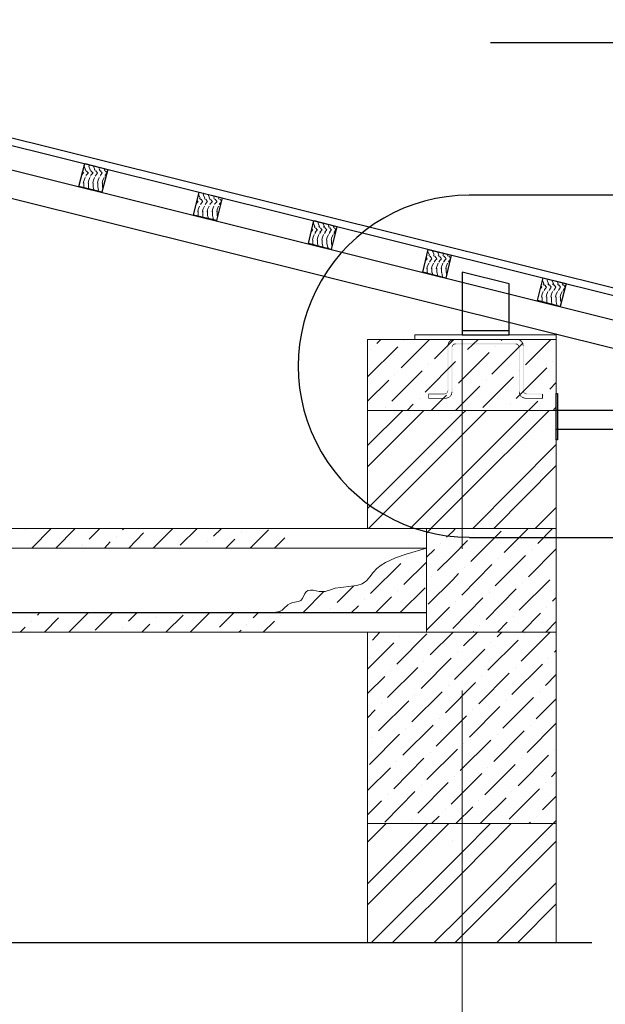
# Model space of a CAD drawing. Header units: millimetres. Extents: x 363306 to 7757304, y 1022887 to 1207196.
# Tile 722 of 1056: x 2429968 to 2432448, y 1078887 to 1083057. Entities that reach past the tile are written whole.
import ezdxf

# ---------------------------------------------------------------- set-up
doc = ezdxf.new("R2010")
doc.units = ezdxf.units.MM
for name, color, linetype in [('0 @ 100', 7, 'Continuous'), ('PDF12_0', 7, 'Continuous'), ('PDF12_108', 5, 'Continuous'), ('PDF12_kcd_tx', 7, 'Continuous')]:
    doc.layers.add(name, color=color, linetype=linetype)
doc.layers.add('PDF12_.', color=7, linetype='Continuous', true_color=0xcc6827)
doc.layers.add('PDF12_A3 pdf uchun', color=7, linetype='Continuous', true_color=0x636466)
doc.styles.add('ViTEXT', font='isocpeur.TTF')
doc.styles.add('ГОСТ 2.304', font='isocpeui.ttf')

msp = doc.modelspace()

# ---------------------------------------------------------------- linework, layer by layer
at = {"layer": 'PDF12_.', "lineweight": 9}
for points in [[(2430262.253, 1082438.16), (2430260.714, 1082442.778)], [(2430237.622, 1082407.372), (2430231.465, 1082399.675)], [(2430231.465, 1082399.675), (2430231.465, 1082399.675)], [(2430239.162, 1082407.372), (2430234.544, 1082411.99)], [(2430246.859, 1082421.226), (2430240.701, 1082436.621)], [(2430242.241, 1082438.16), (2430242.241, 1082438.16)], [(2430248.398, 1082416.608), (2430245.319, 1082422.766)], [(2430251.477, 1082399.675), (2430248.398, 1082393.517)], [(2430259.174, 1082407.372), (2430249.938, 1082416.608)], [(2430257.635, 1082407.372), (2430249.938, 1082398.135)], [(2430266.871, 1082421.226), (2430260.714, 1082436.621)], [(2430268.411, 1082416.608), (2430265.332, 1082422.766)], [(2430271.49, 1082399.675), (2430268.411, 1082393.517)], [(2430279.187, 1082407.372), (2430269.95, 1082416.608)], [(2430277.647, 1082407.372), (2430269.95, 1082398.135)], [(2430286.884, 1082421.226), (2430280.726, 1082436.621)], [(2430282.266, 1082438.16), (2430282.266, 1082438.16)], [(2430288.423, 1082416.608), (2430285.344, 1082422.766)], [(2430291.502, 1082399.675), (2430288.423, 1082393.517)], [(2430289.963, 1082398.135), (2430297.66, 1082407.372), (2430289.963, 1082416.608)], [(2430306.896, 1082421.226), (2430302.278, 1082432.002)], [(2430308.436, 1082416.608), (2430305.357, 1082422.766)], [(2430311.515, 1082399.675), (2430308.436, 1082393.517)], [(2430309.975, 1082398.135), (2430317.672, 1082407.372), (2430309.975, 1082416.608)], [(2430326.909, 1082421.226), (2430325.369, 1082427.384)], [(2430328.448, 1082416.608), (2430325.369, 1082422.766)], [(2430331.527, 1082399.675), (2430328.448, 1082393.517)], [(2430337.685, 1082408.911), (2430329.988, 1082416.608)], [(2430336.145, 1082405.832), (2430329.988, 1082398.135)], [(2430245.319, 1082388.899), (2430239.162, 1082373.504), (2430237.622, 1082364.268)], [(2430239.162, 1082348.874), (2430239.162, 1082365.807)], [(2430265.332, 1082388.899), (2430259.174, 1082373.504), (2430257.635, 1082364.268)], [(2430259.174, 1082348.874), (2430259.174, 1082365.807)], [(2430285.344, 1082388.899), (2430279.187, 1082373.504), (2430277.647, 1082364.268)], [(2430279.187, 1082348.874), (2430279.187, 1082365.807)], [(2430305.357, 1082388.899), (2430299.199, 1082373.504), (2430297.66, 1082364.268)], [(2430299.199, 1082348.874), (2430299.199, 1082365.807)], [(2430325.369, 1082388.899), (2430319.212, 1082373.504), (2430317.672, 1082364.268)], [(2430319.212, 1082348.874), (2430319.212, 1082365.807)], [(2430240.701, 1082345.795), (2430239.162, 1082347.334)], [(2430260.714, 1082339.637), (2430259.174, 1082347.334)], [(2430282.266, 1082338.098), (2430279.187, 1082347.334)], [(2430282.266, 1082335.019), (2430280.726, 1082336.558)], [(2430302.278, 1082338.098), (2430299.199, 1082347.334)], [(2430303.817, 1082328.861), (2430300.739, 1082336.558)], [(2430320.751, 1082342.716), (2430319.212, 1082347.334)], [(2430731.776, 1082301.152), (2430725.618, 1082316.546)], [(2430727.158, 1082316.546), (2430727.158, 1082318.085)], [(2430747.17, 1082316.546), (2430745.631, 1082322.704)], [(2430751.788, 1082301.152), (2430745.631, 1082316.546)], [(2430771.801, 1082301.152), (2430765.643, 1082316.546)], [(2430767.182, 1082316.546), (2430767.182, 1082316.546)], [(2430722.539, 1082285.758), (2430716.382, 1082279.6)], [(2430717.921, 1082279.6), (2430716.382, 1082278.06)], [(2430724.079, 1082285.758), (2430719.46, 1082290.376)], [(2430733.315, 1082294.994), (2430730.236, 1082301.152)], [(2430737.934, 1082279.6), (2430733.315, 1082273.442)], [(2430742.552, 1082285.758), (2430734.855, 1082276.521)], [(2430744.091, 1082285.758), (2430736.394, 1082296.533)], [(2430753.328, 1082294.994), (2430750.249, 1082301.152)], [(2430757.946, 1082279.6), (2430753.328, 1082273.442)], [(2430762.564, 1082285.758), (2430754.867, 1082276.521)], [(2430764.104, 1082285.758), (2430756.407, 1082296.533)], [(2430773.34, 1082294.994), (2430770.261, 1082301.152)], [(2430777.958, 1082279.6), (2430773.34, 1082273.442)], [(2430782.577, 1082285.758), (2430774.88, 1082276.521)], [(2430784.116, 1082285.758), (2430776.419, 1082296.533)], [(2430791.813, 1082301.152), (2430788.734, 1082311.928)], [(2430793.353, 1082294.994), (2430790.274, 1082301.152)], [(2430796.431, 1082279.6), (2430793.353, 1082273.442)], [(2430802.589, 1082285.758), (2430794.892, 1082276.521)], [(2430804.129, 1082285.758), (2430796.431, 1082296.533)], [(2430811.826, 1082301.152), (2430810.286, 1082305.77)], [(2430813.365, 1082294.994), (2430810.286, 1082301.152)], [(2430816.444, 1082279.6), (2430813.365, 1082273.442)], [(2430821.062, 1082284.218), (2430814.904, 1082276.521)], [(2430822.602, 1082287.297), (2430816.444, 1082296.533)], [(2430730.236, 1082267.284), (2430724.079, 1082253.43), (2430722.539, 1082242.654)], [(2430725.618, 1082224.181), (2430724.079, 1082227.26), (2430724.079, 1082245.733)], [(2430750.249, 1082267.284), (2430744.091, 1082253.43), (2430742.552, 1082242.654)], [(2430745.631, 1082219.563), (2430744.091, 1082227.26), (2430744.091, 1082245.733)], [(2430770.261, 1082267.284), (2430764.104, 1082253.43), (2430762.564, 1082242.654)], [(2430767.182, 1082216.484), (2430764.104, 1082227.26), (2430764.104, 1082245.733)], [(2430790.274, 1082267.284), (2430784.116, 1082253.43), (2430782.577, 1082242.654)], [(2430787.195, 1082216.484), (2430784.116, 1082227.26), (2430784.116, 1082245.733)], [(2430810.286, 1082267.284), (2430804.129, 1082253.43), (2430802.589, 1082242.654)], [(2430805.668, 1082221.102), (2430804.129, 1082227.26), (2430804.129, 1082245.733)], [(2430767.182, 1082213.405), (2430765.643, 1082216.484)], [(2430790.274, 1082208.787), (2430785.655, 1082216.484)], [(2431218.232, 1082179.538), (2431212.075, 1082194.932), (2431212.075, 1082196.471)], [(2431238.245, 1082179.538), (2431232.087, 1082194.932), (2431230.548, 1082201.089)], [(2431258.257, 1082179.538), (2431252.099, 1082194.932), (2431252.099, 1082196.471)], [(2431278.27, 1082179.538), (2431273.651, 1082190.314)], [(2431207.456, 1082165.683), (2431202.838, 1082157.986)], [(2431202.838, 1082157.986), (2431202.838, 1082157.986)], [(2431208.996, 1082165.683), (2431205.917, 1082170.301)], [(2431218.232, 1082174.919), (2431215.153, 1082181.077)], [(2431222.85, 1082157.986), (2431218.232, 1082151.828)], [(2431227.469, 1082165.683), (2431219.772, 1082156.446)], [(2431229.008, 1082165.683), (2431221.311, 1082174.919)], [(2431238.245, 1082174.919), (2431235.166, 1082181.077)], [(2431242.863, 1082157.986), (2431238.245, 1082151.828)], [(2431247.481, 1082165.683), (2431239.784, 1082156.446)], [(2431249.021, 1082165.683), (2431241.323, 1082174.919)], [(2431258.257, 1082174.919), (2431255.178, 1082181.077)], [(2431262.875, 1082157.986), (2431258.257, 1082151.828)], [(2431267.494, 1082165.683), (2431259.796, 1082156.446)], [(2431269.033, 1082165.683), (2431261.336, 1082174.919)], [(2431278.27, 1082174.919), (2431275.191, 1082181.077)], [(2431282.888, 1082157.986), (2431278.27, 1082151.828)], [(2431287.506, 1082165.683), (2431279.809, 1082156.446)], [(2431289.045, 1082165.683), (2431281.348, 1082174.919)], [(2431298.282, 1082179.538), (2431295.203, 1082185.695)], [(2431298.282, 1082174.919), (2431295.203, 1082181.077)], [(2431302.9, 1082157.986), (2431298.282, 1082151.828)], [(2431305.979, 1082164.143), (2431299.821, 1082156.446)], [(2431307.518, 1082167.222), (2431301.361, 1082174.919)], [(2431215.153, 1082147.21), (2431208.996, 1082131.816), (2431207.456, 1082122.579)], [(2431208.996, 1082105.646), (2431208.996, 1082124.119)], [(2431235.166, 1082147.21), (2431229.008, 1082131.816), (2431227.469, 1082122.579)], [(2431229.008, 1082105.646), (2431229.008, 1082124.119)], [(2431255.178, 1082147.21), (2431249.021, 1082131.816), (2431247.481, 1082122.579)], [(2431249.021, 1082105.646), (2431249.021, 1082124.119)], [(2431275.191, 1082147.21), (2431269.033, 1082131.816), (2431267.494, 1082122.579)], [(2431269.033, 1082105.646), (2431269.033, 1082124.119)], [(2431295.203, 1082147.21), (2431289.045, 1082131.816), (2431287.506, 1082122.579)], [(2431289.045, 1082105.646), (2431289.045, 1082124.119)], [(2431210.535, 1082102.567), (2431210.535, 1082105.646)], [(2431232.087, 1082097.948), (2431230.548, 1082105.646)], [(2431252.099, 1082096.409), (2431250.56, 1082105.646)], [(2431252.099, 1082093.33), (2431252.099, 1082094.87)], [(2431272.112, 1082096.409), (2431270.572, 1082105.646)], [(2431275.191, 1082087.172), (2431272.112, 1082094.87)], [(2431290.585, 1082101.027), (2431290.585, 1082105.646)], [(2431703.149, 1082059.463), (2431696.991, 1082074.857)], [(2431696.991, 1082074.857), (2431696.991, 1082074.857)], [(2431723.162, 1082059.463), (2431717.004, 1082074.857), (2431715.464, 1082079.475)], [(2431743.174, 1082059.463), (2431737.016, 1082074.857)], [(2431737.016, 1082074.857), (2431737.016, 1082074.857)], [(2431763.186, 1082059.463), (2431758.568, 1082070.239)], [(2431687.755, 1082037.911), (2431693.913, 1082044.069), (2431690.834, 1082048.687)], [(2431687.755, 1082036.372), (2431687.755, 1082036.372)], [(2431700.07, 1082025.596), (2431693.913, 1082010.202)], [(2431703.149, 1082053.305), (2431700.07, 1082059.463)], [(2431707.767, 1082036.372), (2431703.149, 1082030.214)], [(2431706.228, 1082034.832), (2431713.925, 1082044.069), (2431706.228, 1082054.845)], [(2431720.083, 1082025.596), (2431713.925, 1082010.202)], [(2431723.162, 1082053.305), (2431720.083, 1082059.463)], [(2431727.78, 1082036.372), (2431723.162, 1082030.214)], [(2431726.24, 1082034.832), (2431733.937, 1082044.069), (2431726.24, 1082054.845)], [(2431740.095, 1082025.596), (2431733.937, 1082010.202)], [(2431743.174, 1082053.305), (2431740.095, 1082059.463)], [(2431747.792, 1082036.372), (2431743.174, 1082030.214)], [(2431746.253, 1082034.832), (2431753.95, 1082044.069), (2431746.253, 1082054.845)], [(2431760.108, 1082025.596), (2431753.95, 1082010.202)], [(2431763.186, 1082053.305), (2431760.108, 1082059.463)], [(2431767.805, 1082036.372), (2431763.186, 1082030.214)], [(2431766.265, 1082034.832), (2431773.962, 1082044.069), (2431766.265, 1082054.845)], [(2431780.12, 1082025.596), (2431773.962, 1082010.202)], [(2431783.199, 1082059.463), (2431780.12, 1082064.081)], [(2431783.199, 1082053.305), (2431780.12, 1082059.463)], [(2431787.817, 1082036.372), (2431783.199, 1082030.214)], [(2431792.435, 1082045.608), (2431786.278, 1082054.845)], [(2431792.435, 1082042.529), (2431786.278, 1082034.832)], [(2431693.913, 1082011.741), (2431692.373, 1082000.965)], [(2431693.913, 1081985.571), (2431693.913, 1082004.044)], [(2431695.452, 1081982.492), (2431695.452, 1081985.571)], [(2431713.925, 1082011.741), (2431712.386, 1082000.965)], [(2431713.925, 1081985.571), (2431713.925, 1082004.044)], [(2431717.004, 1081976.334), (2431715.464, 1081985.571)], [(2431733.937, 1082011.741), (2431732.398, 1082000.965)], [(2431733.937, 1081985.571), (2431733.937, 1082004.044)], [(2431737.016, 1081971.716), (2431737.016, 1081974.795), (2431735.477, 1081985.571)], [(2431753.95, 1082011.741), (2431752.411, 1082000.965)], [(2431753.95, 1081985.571), (2431753.95, 1082004.044)], [(2431760.108, 1081965.558), (2431757.029, 1081974.795), (2431755.489, 1081985.571)], [(2431773.962, 1082011.741), (2431772.423, 1082000.965)], [(2431773.962, 1081985.571), (2431773.962, 1082004.044)], [(2431775.502, 1081979.413), (2431775.502, 1081985.571)], [(2432188.066, 1081937.849), (2432181.908, 1081953.243), (2432181.908, 1081954.782)], [(2432208.078, 1081937.849), (2432201.921, 1081953.243), (2432201.921, 1081959.401)], [(2432228.091, 1081937.849), (2432221.933, 1081953.243)], [(2432221.933, 1081953.243), (2432221.933, 1081953.243)], [(2432248.103, 1081937.849), (2432243.485, 1081948.625)], [(2432268.116, 1081937.849), (2432266.576, 1081942.467)], [(2432172.672, 1081916.297), (2432178.83, 1081923.994), (2432175.751, 1081928.612)], [(2432172.672, 1081916.297), (2432172.672, 1081916.297)], [(2432184.987, 1081905.521), (2432178.83, 1081890.127), (2432177.29, 1081880.89)], [(2432189.605, 1081931.691), (2432184.987, 1081937.849)], [(2432192.684, 1081916.297), (2432189.605, 1081910.139)], [(2432191.145, 1081913.218), (2432198.842, 1081923.994), (2432191.145, 1081933.231)], [(2432205, 1081905.521), (2432198.842, 1081890.127), (2432197.303, 1081880.89)], [(2432209.618, 1081931.691), (2432205, 1081937.849)], [(2432212.697, 1081916.297), (2432209.618, 1081910.139)], [(2432211.157, 1081913.218), (2432218.854, 1081923.994), (2432211.157, 1081933.231)], [(2432225.012, 1081905.521), (2432218.854, 1081890.127), (2432217.315, 1081880.89)], [(2432229.63, 1081931.691), (2432225.012, 1081937.849)], [(2432232.709, 1081916.297), (2432229.63, 1081910.139)], [(2432231.17, 1081913.218), (2432238.867, 1081923.994), (2432231.17, 1081933.231)], [(2432245.025, 1081905.521), (2432238.867, 1081890.127), (2432237.327, 1081880.89)], [(2432249.643, 1081931.691), (2432245.025, 1081937.849)], [(2432252.722, 1081916.297), (2432249.643, 1081910.139)], [(2432251.182, 1081913.218), (2432258.879, 1081923.994), (2432251.182, 1081933.231)], [(2432265.037, 1081905.521), (2432258.879, 1081890.127), (2432257.34, 1081880.89)], [(2432269.655, 1081931.691), (2432265.037, 1081937.849)], [(2432272.734, 1081916.297), (2432269.655, 1081910.139)], [(2432277.352, 1081925.534), (2432271.195, 1081933.231)], [(2432277.352, 1081922.455), (2432271.195, 1081913.218)], [(2432180.369, 1081860.878), (2432180.369, 1081863.957), (2432180.369, 1081882.43)], [(2432201.921, 1081856.26), (2432200.381, 1081863.957), (2432200.381, 1081882.43)], [(2432223.473, 1081850.102), (2432221.933, 1081853.181), (2432220.394, 1081863.957), (2432220.394, 1081882.43)], [(2432245.025, 1081845.484), (2432241.946, 1081853.181), (2432240.406, 1081863.957), (2432240.406, 1081882.43)], [(2432258.879, 1081863.957), (2432258.879, 1081882.43)], [(2432261.958, 1081859.339), (2432260.419, 1081863.957)]]:
    msp.add_lwpolyline(points, dxfattribs=at)
at = {"layer": 'PDF12_.', "color": 7, "lineweight": 0}
for points in [[(2431441.448, 1081252.808), (2431590.772, 1081402.131)], [(2431441.448, 1080986.488), (2431841.697, 1081386.737), (2431857.091, 1081402.131)], [(2431441.448, 1081163.521), (2431680.058, 1081402.131)], [(2431444.527, 1080901.82), (2431841.697, 1081298.99), (2431944.838, 1081402.131)], [(2431621.56, 1080901.82), (2431841.697, 1081121.957), (2432121.871, 1081402.131)], [(2431709.307, 1080901.82), (2431841.697, 1081034.21), (2432209.618, 1081402.131)], [(2431886.34, 1080901.82), (2432240.406, 1081257.426)], [(2431975.626, 1080901.82), (2432240.406, 1081168.139)], [(2432151.12, 1080901.82), (2432240.406, 1080991.106)], [(2432240.406, 1080901.82), (2432240.406, 1080903.359)], [(2431441.448, 1079396.268), (2431696.991, 1079651.812)], [(2431441.448, 1079573.302), (2431519.958, 1079651.812)], [(2431441.448, 1079308.522), (2431784.738, 1079651.812)], [(2431458.382, 1079148.422), (2431841.697, 1079531.737), (2431961.771, 1079651.812)], [(2431546.128, 1079148.422), (2431841.697, 1079442.451), (2432049.518, 1079651.812)], [(2431723.162, 1079148.422), (2431841.697, 1079265.418), (2432226.551, 1079651.812)], [(2431812.448, 1079148.422), (2431841.697, 1079177.671), (2432240.406, 1079577.92)], [(2431987.942, 1079148.422), (2432240.406, 1079400.887)], [(2432077.228, 1079148.422), (2432240.406, 1079311.6)]]:
    msp.add_lwpolyline(points, dxfattribs=at)
at = {"layer": 'PDF12_0', "lineweight": 25}
for points in [[(2432603.709, 1082313.467), (2432494.41, 1082958.484), (2431961.771, 1082958.484)], [(2433582.779, 1082313.467), (2431872.485, 1082313.467)], [(2431872.485, 1080863.335), (2433582.779, 1080863.335)], [(2400091.184, 1079148.422), (2400240.508, 1079148.422), (2416116.534, 1079148.422), (2416178.111, 1079397.808), (2416302.803, 1078899.036), (2416365.92, 1079148.422), (2432240.406, 1079148.422), (2432391.269, 1079148.422)]]:
    msp.add_lwpolyline(points, dxfattribs=at)
at = {"layer": 'PDF12_0', "lineweight": 0}
for points in [[(2431441.448, 1081402.131), (2432240.406, 1081402.131), (2432240.406, 1081702.318), (2431441.448, 1081702.318)], [(2431690.834, 1080901.82), (2400791.62, 1080901.82), (2400791.62, 1080463.086), (2431690.834, 1080463.086)], [(2431441.448, 1080463.086), (2432240.406, 1080463.086), (2432240.406, 1079651.812), (2431441.448, 1079651.812)]]:
    msp.add_lwpolyline(points, close=True, dxfattribs=at)
for points in [[(2431479.933, 1081685.384), (2431496.867, 1081702.318)], [(2431583.074, 1081582.243), (2431703.149, 1081702.318)], [(2431595.39, 1081697.7), (2431595.39, 1081697.7)], [(2431724.701, 1081620.729), (2431806.29, 1081702.318)], [(2431864.788, 1081659.214), (2431909.431, 1081702.318)], [(2432006.415, 1081697.7), (2432011.033, 1081702.318)], [(2432109.556, 1081594.558), (2432217.315, 1081702.318)], [(2431441.448, 1081543.758), (2431569.22, 1081671.529)], [(2431453.763, 1081659.214), (2431453.763, 1081659.214)], [(2431967.929, 1081556.073), (2432097.24, 1081685.384)], [(2431981.784, 1081671.529), (2431981.784, 1081671.529)], [(2431684.676, 1081479.102), (2431813.987, 1081608.413)], [(2431826.303, 1081517.588), (2431955.614, 1081646.899)], [(2431840.157, 1081633.044), (2431840.157, 1081633.044)], [(2432225.012, 1081608.413), (2432225.012, 1081608.413)], [(2431544.589, 1081440.617), (2431672.361, 1081569.928)], [(2431698.531, 1081594.558), (2431698.531, 1081594.558)], [(2432071.07, 1081452.932), (2432200.381, 1081582.243)], [(2432083.386, 1081569.928), (2432083.386, 1081569.928)], [(2431441.448, 1081440.617), (2431530.734, 1081529.903)], [(2431556.904, 1081556.073), (2431556.904, 1081556.073)], [(2431929.444, 1081414.446), (2432058.755, 1081543.758)], [(2431943.298, 1081529.903), (2431943.298, 1081529.903)], [(2431801.672, 1081491.417), (2431801.672, 1081491.417)], [(2431813.987, 1081402.131), (2431917.128, 1081505.272)], [(2432212.697, 1081491.417), (2432240.406, 1081520.666)], [(2431660.045, 1081452.932), (2431660.045, 1081452.932)], [(2431710.846, 1081402.131), (2431775.502, 1081466.787)], [(2432123.41, 1081402.131), (2432161.896, 1081440.617)], [(2432186.527, 1081466.787), (2432186.527, 1081466.787)], [(2432240.406, 1079148.422), (2432240.406, 1080901.82), (2432240.406, 1081402.131), (2431441.448, 1081402.131), (2431441.448, 1080901.82)], [(2431518.419, 1081414.446), (2431518.419, 1081414.446)], [(2431609.245, 1081402.131), (2431633.875, 1081428.301)], [(2432044.9, 1081428.301), (2432044.9, 1081428.301)], [(2432226.551, 1081402.131), (2432240.406, 1081417.525)], [(2430019.025, 1080818.691), (2430102.154, 1080901.82)], [(2430120.627, 1080818.691), (2430203.755, 1080901.82)], [(2430262.253, 1080857.177), (2430306.896, 1080901.82)], [(2430403.88, 1080895.662), (2430410.037, 1080901.82)], [(2430533.191, 1080818.691), (2430616.319, 1080901.82)], [(2430647.108, 1080831.007), (2430719.46, 1080901.82)], [(2430788.734, 1080869.492), (2430822.602, 1080901.82)], [(2431690.834, 1080881.808), (2431710.846, 1080901.82)], [(2431690.834, 1080901.82), (2432240.406, 1080901.82)], [(2431775.502, 1080864.874), (2431801.672, 1080889.505), (2431813.987, 1080901.82)], [(2432020.269, 1080800.218), (2432121.871, 1080901.82)], [(2432161.896, 1080838.704), (2432225.012, 1080901.82)], [(2429991.315, 1080895.662), (2429991.315, 1080895.662)], [(2430377.71, 1080869.492), (2430377.71, 1080869.492)], [(2430430.05, 1080818.691), (2430493.166, 1080883.347)], [(2430841.075, 1080818.691), (2430879.56, 1080857.177)], [(2430905.73, 1080883.347), (2430905.73, 1080883.347)], [(2430944.216, 1080818.691), (2431021.187, 1080895.662)], [(2431047.357, 1080818.691), (2431090.46, 1080861.795)], [(2431878.643, 1080761.733), (2432006.415, 1080891.044)], [(2431890.958, 1080877.189), (2431890.958, 1080877.189)], [(2431045.817, 1080546.214), (2431068.909, 1080550.833), (2431079.684, 1080555.451), (2431087.382, 1080563.148), (2431104.315, 1080578.542), (2431113.552, 1080584.7), (2431124.328, 1080587.779), (2431148.958, 1080592.397), (2431158.195, 1080597.015), (2431165.892, 1080604.712), (2431175.128, 1080626.264), (2431181.286, 1080633.961), (2431188.983, 1080638.579), (2431199.759, 1080640.119), (2431210.535, 1080640.119), (2431236.705, 1080635.501), (2431250.56, 1080635.501), (2431261.336, 1080635.501), (2431284.427, 1080641.658), (2431304.44, 1080649.355), (2431327.531, 1080652.434), (2431372.174, 1080657.052), (2431395.265, 1080660.131), (2431418.357, 1080667.828), (2431427.593, 1080673.986), (2431436.83, 1080680.144), (2431450.684, 1080697.077), (2431464.539, 1080715.55), (2431479.933, 1080732.484), (2431498.406, 1080746.339), (2431516.879, 1080757.115), (2431559.983, 1080777.127), (2431604.626, 1080792.521), (2431690.834, 1080818.691), (2419341.616, 1080818.691)], [(2430236.083, 1080831.007), (2430236.083, 1080831.007)], [(2430326.909, 1080818.691), (2430351.539, 1080844.862)], [(2430764.104, 1080844.862), (2430764.104, 1080844.862)], [(2431737.016, 1080723.247), (2431801.672, 1080787.903), (2431864.788, 1080851.019)], [(2431749.332, 1080838.704), (2431749.332, 1080838.704)], [(2432123.41, 1080697.077), (2432240.406, 1080815.613)], [(2431607.705, 1080780.206), (2431607.705, 1080780.206)], [(2431690.834, 1080780.206), (2431724.701, 1080812.534)], [(2431981.784, 1080658.592), (2432109.556, 1080787.903)], [(2431994.099, 1080774.048), (2431994.099, 1080774.048)], [(2432135.726, 1080812.534), (2432135.726, 1080812.534)], [(2431453.763, 1080626.264), (2431581.535, 1080754.036)], [(2431595.39, 1080664.75), (2431690.834, 1080758.654)], [(2431840.157, 1080620.106), (2431967.929, 1080749.418)], [(2431852.473, 1080735.563), (2431852.473, 1080735.563)], [(2431698.531, 1080581.621), (2431801.672, 1080684.762), (2431826.303, 1080710.932)], [(2431710.846, 1080697.077), (2431710.846, 1080697.077)], [(2432238.867, 1080710.932), (2432238.867, 1080710.932)], [(2431312.137, 1080587.779), (2431382.95, 1080658.592)], [(2431579.996, 1080546.214), (2431684.676, 1080650.895)], [(2432083.386, 1080555.451), (2432212.697, 1080684.762)], [(2432097.24, 1080672.447), (2432097.24, 1080672.447)], [(2431170.51, 1080547.754), (2431256.718, 1080635.501)], [(2431476.855, 1080546.214), (2431543.05, 1080612.409)], [(2431569.22, 1080638.579), (2431569.22, 1080638.579)], [(2431801.672, 1080478.48), (2431929.444, 1080607.791)], [(2431943.298, 1080516.965), (2432071.07, 1080646.276)], [(2431955.614, 1080632.422), (2431955.614, 1080632.422)], [(2432225.012, 1080593.936), (2432240.406, 1080609.33)], [(2431373.713, 1080546.214), (2431402.962, 1080573.924)], [(2431427.593, 1080600.094), (2431427.593, 1080600.094)], [(2431690.834, 1080470.783), (2431787.817, 1080569.306)], [(2431813.987, 1080593.936), (2431813.987, 1080593.936)], [(2432200.381, 1080569.306), (2432200.381, 1080569.306)], [(2430043.656, 1080535.438), (2430052.892, 1080546.214)], [(2430072.905, 1080463.086), (2430132.942, 1080523.123)], [(2430176.046, 1080463.086), (2430259.174, 1080546.214)], [(2430288.423, 1080470.783), (2430362.315, 1080546.214)], [(2430428.51, 1080509.268), (2430465.456, 1080546.214)], [(2430545.506, 1080523.123), (2430545.506, 1080523.123)], [(2430587.07, 1080463.086), (2430660.963, 1080535.438)], [(2430690.212, 1080463.086), (2430773.34, 1080546.214)], [(2430814.904, 1080484.638), (2430876.481, 1080546.214)], [(2430956.531, 1080523.123), (2430979.622, 1080546.214)], [(2431065.83, 1080546.214), (2431070.448, 1080550.833)], [(2431071.987, 1080535.438), (2431071.987, 1080535.438)], [(2431285.967, 1080561.608), (2431285.967, 1080561.608)], [(2432058.755, 1080530.82), (2432058.755, 1080530.82)], [(2432094.161, 1080463.086), (2432174.211, 1080543.135)], [(2429969.764, 1080463.086), (2429991.315, 1080484.638)], [(2430017.486, 1080509.268), (2430017.486, 1080509.268)], [(2430403.88, 1080484.638), (2430403.88, 1080484.638)], [(2430485.469, 1080463.086), (2430519.336, 1080496.953)], [(2430930.361, 1080496.953), (2430930.361, 1080496.953)], [(2430999.635, 1080463.086), (2431047.357, 1080509.268)], [(2431917.128, 1080492.335), (2431917.128, 1080492.335)], [(2431991.02, 1080463.086), (2432032.585, 1080504.65)], [(2432195.763, 1080463.086), (2432240.406, 1080507.729)], [(2430896.494, 1080463.086), (2430905.73, 1080470.783)], [(2431361.398, 1080463.086), (2432240.406, 1080463.086)], [(2431441.448, 1079148.422), (2431441.448, 1079651.812), (2431441.448, 1080463.086)], [(2431461.46, 1080429.218), (2431493.788, 1080463.086)], [(2431564.601, 1080327.617), (2431692.373, 1080455.389)], [(2431576.917, 1080443.073), (2431576.917, 1080443.073)], [(2431706.228, 1080366.102), (2431803.211, 1080463.086)], [(2431847.854, 1080404.588), (2431906.352, 1080463.086)], [(2431887.879, 1080463.086), (2431890.958, 1080466.164)], [(2431989.481, 1080443.073), (2432009.493, 1080463.086)], [(2432091.083, 1080339.932), (2432214.236, 1080463.086)], [(2432104.937, 1080455.389), (2432104.937, 1080455.389)], [(2431441.448, 1080306.065), (2431552.286, 1080416.903)], [(2431950.996, 1080301.447), (2432078.767, 1080429.218)], [(2431963.311, 1080416.903), (2431963.311, 1080416.903)], [(2431809.369, 1080262.961), (2431937.141, 1080390.733)], [(2431821.684, 1080378.418), (2431821.684, 1080378.418)], [(2432232.709, 1080378.418), (2432240.406, 1080386.115)], [(2431526.116, 1080185.99), (2431653.888, 1080313.762)], [(2431667.742, 1080224.476), (2431795.514, 1080352.248)], [(2431680.058, 1080339.932), (2431680.058, 1080339.932)], [(2432052.597, 1080198.306), (2432181.908, 1080327.617)], [(2432066.452, 1080313.762), (2432066.452, 1080313.762)], [(2432208.078, 1080352.248), (2432208.078, 1080352.248)], [(2431441.448, 1080202.924), (2431513.801, 1080275.277)], [(2431538.431, 1080301.447), (2431538.431, 1080301.447)], [(2431912.51, 1080159.82), (2432040.282, 1080289.131)], [(2431924.825, 1080275.277), (2431924.825, 1080275.277)], [(2432194.224, 1080236.791), (2432240.406, 1080282.974)], [(2431770.884, 1080121.335), (2431898.655, 1080249.106)], [(2431783.199, 1080236.791), (2431783.199, 1080236.791)], [(2431629.257, 1080082.849), (2431757.029, 1080210.621)], [(2431641.572, 1080198.306), (2431641.572, 1080198.306)], [(2432169.593, 1080210.621), (2432169.593, 1080210.621)], [(2431487.63, 1080044.364), (2431615.402, 1080172.136)], [(2431499.946, 1080159.82), (2431499.946, 1080159.82)], [(2431872.485, 1080018.194), (2432001.796, 1080147.505)], [(2432014.112, 1080056.679), (2432143.423, 1080185.99)], [(2432027.966, 1080172.136), (2432027.966, 1080172.136)], [(2432155.738, 1080095.165), (2432240.406, 1080179.833)], [(2431441.448, 1080099.783), (2431473.776, 1080133.65)], [(2431732.398, 1079979.708), (2431860.17, 1080109.019)], [(2431886.34, 1080133.65), (2431886.34, 1080133.65)], [(2431590.772, 1079941.223), (2431718.543, 1080068.994)], [(2431744.713, 1080095.165), (2431744.713, 1080095.165)], [(2432117.253, 1079953.538), (2432240.406, 1080076.692)], [(2432131.108, 1080068.994), (2432131.108, 1080068.994)], [(2431449.145, 1079902.737), (2431576.917, 1080030.509)], [(2431603.087, 1080056.679), (2431603.087, 1080056.679)], [(2431975.626, 1079915.053), (2432104.937, 1080044.364)], [(2431989.481, 1080030.509), (2431989.481, 1080030.509)], [(2431461.46, 1080018.194), (2431461.46, 1080018.194)], [(2431834, 1079876.567), (2431963.311, 1080005.878)], [(2431847.854, 1079992.024), (2431847.854, 1079992.024)], [(2431692.373, 1079838.082), (2431821.684, 1079967.393)], [(2431706.228, 1079953.538), (2431706.228, 1079953.538)], [(2432078.767, 1079811.912), (2432208.078, 1079941.223)], [(2432232.709, 1079967.393), (2432232.709, 1079967.393)], [(2431552.286, 1079799.596), (2431680.058, 1079928.907)], [(2431564.601, 1079915.053), (2431564.601, 1079915.053)], [(2431937.141, 1079773.426), (2432066.452, 1079902.737)], [(2432091.083, 1079928.907), (2432091.083, 1079928.907)], [(2431441.448, 1079791.899), (2431538.431, 1079888.882)], [(2431795.514, 1079734.941), (2431924.825, 1079864.252)], [(2431950.996, 1079888.882), (2431950.996, 1079888.882)], [(2432220.394, 1079850.397), (2432240.406, 1079871.949)], [(2431653.888, 1079696.455), (2431783.199, 1079825.766)], [(2431809.369, 1079850.397), (2431809.369, 1079850.397)], [(2432194.224, 1079825.766), (2432194.224, 1079825.766)], [(2431513.801, 1079657.97), (2431641.572, 1079787.281)], [(2431526.116, 1079773.426), (2431526.116, 1079773.426)], [(2431667.742, 1079811.912), (2431667.742, 1079811.912)], [(2432040.282, 1079670.285), (2432169.593, 1079799.596)], [(2432052.597, 1079787.281), (2432052.597, 1079787.281)], [(2431441.448, 1079688.758), (2431499.946, 1079748.795)], [(2431912.51, 1079748.795), (2431912.51, 1079748.795)], [(2431918.668, 1079651.812), (2432027.966, 1079761.111)], [(2432181.908, 1079710.31), (2432240.406, 1079768.808)], [(2431770.884, 1079710.31), (2431770.884, 1079710.31)], [(2431815.527, 1079651.812), (2431886.34, 1079722.625)], [(2431629.257, 1079670.285), (2431629.257, 1079670.285)], [(2431712.386, 1079651.812), (2431744.713, 1079684.14)], [(2432123.41, 1079651.812), (2432131.108, 1079657.97)], [(2432155.738, 1079684.14), (2432155.738, 1079684.14)], [(2432226.551, 1079651.812), (2432240.406, 1079665.667)], [(2431801.672, 1079582.538), (2431801.672, 1079582.538)]]:
    msp.add_lwpolyline(points, dxfattribs=at)
at = {"layer": 'PDF12_0', "color": 1, "lineweight": 0}
for points in [[(2431841.697, 1081702.318), (2431841.697, 1080815.613)], [(2431841.697, 1080515.426), (2431841.697, 1080515.426)], [(2431841.697, 1080215.239), (2431841.697, 1079014.493)]]:
    msp.add_lwpolyline(points, dxfattribs=at)
at = {"layer": 'PDF12_0', "color": 219, "lineweight": 30, "true_color": 0x642065}
for points in [[(2432240.406, 1081322.081), (2433441.153, 1081322.081), (2433441.153, 1081522.206), (2433361.103, 1081522.206), (2433361.103, 1081322.081)], [(2433361.103, 1081402.131), (2432240.406, 1081402.131)]]:
    msp.add_lwpolyline(points, dxfattribs=at)
at = {"layer": 'PDF12_0', "color": 5, "lineweight": 30}
msp.add_lwpolyline([(2432245.025, 1081472.944), (2432245.025, 1081277.438), (2432240.406, 1081277.438), (2432240.406, 1081472.944)], close=True, dxfattribs=at)
at = {"layer": 'PDF12_0', "color": 251, "lineweight": 30, "true_color": 0x636466}
msp.add_lwpolyline([(2419341.616, 1080546.214), (2431690.834, 1080546.214)], dxfattribs=at)
at = {"layer": 'PDF12_0', "lineweight": 25}
msp.add_arc((2431871.715, 1081589.171), 724.297, 89.999999, 270.000001, dxfattribs=at)
at = {"layer": 'PDF12_108', "lineweight": 0}
msp.add_lwpolyline([(2432240.406, 1081722.33), (2432240.406, 1081702.318), (2431641.572, 1081702.318), (2431641.572, 1081722.33)], close=True, dxfattribs=at)
for points, const_width in [([(2432083.386, 1081669.99), (2432080.307, 1081676.917), (2432074.919, 1081682.305), (2432067.991, 1081683.845)], 3.266), ([(2432100.319, 1081485.26), (2432102.628, 1081478.332), (2432107.247, 1081473.714), (2432115.713, 1081471.405)], 2.177), ([(2432181.908, 1081471.405), (2432181.908, 1081452.932), (2432109.556, 1081452.932)], 3.079)]:
    msp.add_lwpolyline(points, dxfattribs=dict(at, const_width=const_width))
msp.add_lwpolyline([(2431772.423, 1081452.932, 3.079, 3.079, 0), (2431700.07, 1081452.932, 3.079, 3.079, 0), (2431700.07, 1081471.405, 3.079, 3.079, 0), (2431766.265, 1081471.405, 2.177, 2.177, 0), (2431774.732, 1081473.714, 2.177, 2.177, 0), (2431779.35, 1081478.332, 2.177, 2.177, 0), (2431781.659, 1081485.26, 0, 0, 0)], format="xyseb", dxfattribs=at)
msp.add_lwpolyline([(2432181.908, 1081471.405), (2432181.908, 1081471.405)], dxfattribs=at)
at = {"layer": 'PDF12_108', "transparency": 33554559}
for points in [[(2431787.817, 1081696.16), (2431790.896, 1081693.081), (2431781.659, 1081686.924)], [(2431790.896, 1081693.081), (2431781.659, 1081686.924), (2431784.738, 1081685.384)], [(2431797.054, 1081702.318), (2431798.593, 1081699.239), (2431787.817, 1081696.16)], [(2431798.593, 1081699.239), (2431787.817, 1081696.16), (2431790.896, 1081693.081)], [(2431807.83, 1081703.857), (2431807.83, 1081700.778), (2431797.054, 1081702.318)], [(2431807.83, 1081700.778), (2431797.054, 1081702.318), (2431798.593, 1081699.239)], [(2431807.83, 1081703.857), (2431807.83, 1081700.778), (2432074.149, 1081703.857)], [(2431807.83, 1081700.778), (2432074.149, 1081703.857), (2432074.149, 1081700.778)], [(2432084.925, 1081702.318), (2432083.386, 1081699.239), (2432074.149, 1081703.857)], [(2432083.386, 1081699.239), (2432074.149, 1081703.857), (2432074.149, 1081700.778)], [(2432091.083, 1081693.081), (2432084.925, 1081702.318), (2432083.386, 1081699.239)], [(2432094.161, 1081696.16), (2432091.083, 1081693.081), (2432084.925, 1081702.318)], [(2432097.24, 1081685.384), (2432094.161, 1081696.16), (2432091.083, 1081693.081)], [(2432100.319, 1081686.924), (2432097.24, 1081685.384), (2432094.161, 1081696.16)], [(2431781.659, 1081686.924), (2431784.738, 1081685.384), (2431780.12, 1081676.148)], [(2431784.738, 1081685.384), (2431780.12, 1081676.148), (2431783.199, 1081676.148)], [(2431780.12, 1081485.26), (2431783.199, 1081485.26), (2431780.12, 1081676.148)], [(2431783.199, 1081485.26), (2431780.12, 1081676.148), (2431783.199, 1081676.148)], [(2431800.132, 1081677.687), (2431801.672, 1081676.148), (2431797.054, 1081669.99)], [(2431801.672, 1081676.148), (2431797.054, 1081669.99), (2431800.132, 1081669.99)], [(2431800.132, 1081669.99), (2431797.054, 1081669.99), (2431800.132, 1081480.641)], [(2431797.054, 1081669.99), (2431800.132, 1081480.641), (2431797.054, 1081480.641)], [(2431806.29, 1081683.845), (2431807.83, 1081680.766), (2431800.132, 1081677.687)], [(2431807.83, 1081680.766), (2431800.132, 1081677.687), (2431801.672, 1081676.148)], [(2431813.987, 1081685.384), (2431813.987, 1081682.305), (2431806.29, 1081683.845)], [(2431813.987, 1081682.305), (2431806.29, 1081683.845), (2431807.83, 1081680.766)], [(2432067.991, 1081682.305), (2432067.991, 1081685.384), (2431813.987, 1081682.305)], [(2432067.991, 1081685.384), (2431813.987, 1081682.305), (2431813.987, 1081685.384)], [(2432081.846, 1081480.641), (2432084.925, 1081480.641), (2432081.846, 1081669.99)], [(2432084.925, 1081480.641), (2432081.846, 1081669.99), (2432084.925, 1081669.99)], [(2432098.78, 1081676.148), (2432100.319, 1081686.924), (2432097.24, 1081685.384)], [(2432101.859, 1081676.148), (2432098.78, 1081676.148), (2432100.319, 1081686.924)], [(2432101.859, 1081676.148), (2432098.78, 1081676.148), (2432101.859, 1081485.26)], [(2432098.78, 1081676.148), (2432101.859, 1081485.26), (2432098.78, 1081485.26)], [(2431772.423, 1081454.471), (2431783.199, 1081454.471), (2431781.659, 1081457.55)], [(2431772.423, 1081451.393), (2431772.423, 1081454.471), (2431783.199, 1081454.471)], [(2431781.659, 1081457.55), (2431792.435, 1081460.629), (2431790.896, 1081462.168)], [(2431783.199, 1081454.471), (2431781.659, 1081457.55), (2431792.435, 1081460.629)], [(2431790.896, 1081462.168), (2431798.593, 1081469.866), (2431795.514, 1081471.405)], [(2431792.435, 1081460.629), (2431790.896, 1081462.168), (2431798.593, 1081469.866)], [(2431798.593, 1081469.866), (2431795.514, 1081471.405), (2431800.132, 1081480.641)], [(2431795.514, 1081471.405), (2431800.132, 1081480.641), (2431797.054, 1081480.641)], [(2432081.846, 1081480.641), (2432084.925, 1081480.641), (2432083.386, 1081469.866)], [(2432084.925, 1081480.641), (2432083.386, 1081469.866), (2432086.464, 1081471.405)], [(2432083.386, 1081469.866), (2432086.464, 1081471.405), (2432089.543, 1081460.629)], [(2432086.464, 1081471.405), (2432089.543, 1081460.629), (2432091.083, 1081462.168)], [(2432089.543, 1081460.629), (2432091.083, 1081462.168), (2432098.78, 1081454.471)], [(2432091.083, 1081462.168), (2432098.78, 1081454.471), (2432100.319, 1081457.55)], [(2432098.78, 1081454.471), (2432100.319, 1081457.55), (2432109.556, 1081451.393)], [(2432100.319, 1081457.55), (2432109.556, 1081451.393), (2432109.556, 1081454.471)], [(2432115.713, 1081472.944), (2432115.713, 1081469.866), (2432181.908, 1081472.944)], [(2432115.713, 1081469.866), (2432181.908, 1081472.944), (2432181.908, 1081469.866)]]:
    msp.add_solid(points, dxfattribs=at)
at = {"layer": 'PDF12_A3 pdf uchun', "color": 244, "lineweight": 30, "true_color": 0x991a1e}
msp.add_lwpolyline([(2416241.227, 1085969.587), (2398979.724, 1081665.372), (2398979.724, 1081634.583), (2416241.227, 1085938.798), (2433502.73, 1081634.583), (2433502.73, 1081665.372)], close=True, dxfattribs=at)
at = {"layer": 'PDF12_A3 pdf uchun', "color": 177, "lineweight": 30, "true_color": 0x283188}
msp.add_lwpolyline([(2433448.85, 1081422.144), (2416241.227, 1085712.504), (2416241.227, 1085835.657), (2433478.099, 1081537.6)], dxfattribs=at)
at = {"layer": 'PDF12_A3 pdf uchun', "color": 32, "lineweight": 30, "true_color": 0xcc6827}
for points in [[(2430340.763, 1082422.766), (2430316.133, 1082325.782), (2430219.149, 1082350.413), (2430243.78, 1082447.396)], [(2430825.68, 1082302.691), (2430801.05, 1082205.708), (2430704.066, 1082228.799), (2430728.697, 1082325.782)], [(2431310.597, 1082181.077), (2431287.506, 1082084.094), (2431190.523, 1082108.724), (2431213.614, 1082205.708)], [(2431795.514, 1082059.463), (2431772.423, 1081962.48), (2431675.44, 1081987.11), (2431698.531, 1082084.094)], [(2432281.971, 1081939.388), (2432257.34, 1081842.405), (2432160.356, 1081867.036), (2432184.987, 1081964.019)]]:
    msp.add_lwpolyline(points, close=True, dxfattribs=at)
at = {"layer": 'PDF12_A3 pdf uchun', "color": 5, "lineweight": 30}
msp.add_lwpolyline([(2432040.282, 1081722.33), (2432040.282, 1081937.849), (2431841.697, 1081987.11), (2431841.697, 1081722.33)], close=True, dxfattribs=at)
msp.add_lwpolyline([(2432040.282, 1081739.264), (2431841.697, 1081739.264)], dxfattribs=at)
at = {"layer": 'PDF12_kcd_tx', "lineweight": 0}
msp.add_lwpolyline([(2431841.697, 1079039.123), (2431841.697, 1078252.48)], dxfattribs=at)

# ---------------------------------------------------------------- texts
at = {"color": 7, "linetype": 'Continuous', "lineweight": -3, "insert": (2337050.522, 1083049.577, 0), "char_height": 250, "width": 12330.66749, "attachment_point": 1, "style": 'ViTEXT'}
msp.add_mtext('{\\fISOCPEUR|b1|i1|c204|p34;\\C256;\\c0;       \\A1;\\H1.17391x;Состав кровли.\\A0;\\P\\pi-511.11,l511.11,t255.555;\\fISOCPEUR|b0|i1|c204|p34;\\H0.92593x;1.^I Металлические профилированные листы с полимерными покрытиями с обеих сторон по деревянным конструкциям (РСТУз 24045-94) Н35-1000-0,50 мм.\\fISOCPEUR|b1|i1|c204|p34;\\P\\pi0,l0,tz;\\fISOCPEUR|b0|i1|c204|p34;2. Цемента песчаное стяжка, толщиной 50мм, (приложения 1, пункт 71, КМК 2.01.04-2018), aрмированная сетка Ø3 АСК ( АБК ) шаг 150 х 150 мм. с устройством дефор. швов с шаг 6,0 х 6,0 м (с заполнением д.ш. герметиком).\\P3. Гидроизоляционная мембрана из профиллированная полиэтиленовая рулонная толщиной 0,45мм -1 слоя.\\P4. Утеплитель - минераловатные плиты рулонные TC 040, толщиной 100мм.\\P5. Полиэтиленовая пленка, толщиной 2 мм.\\P6. Сборная железобетонная плита покрытия - 220 мм}', dxfattribs=at)
at = {"layer": '0 @ 100', "color": 7, "insert": (761996.908, 1075986.433), "char_height": 318.940213, "width": 19697.5359, "attachment_point": 4, "style": 'ГОСТ 2.304'}
msp.add_mtext('\\pi5457.36288;{\\fISOCPEUR|b1|i1|c204|p34;Характеристика участка строительства:\\P\\pi0;\\P}Расчетная зимняя температура воздух 15 °С.\\PСкоростной напор ветра   - 38кг/м2.\\PВес снегового покрова    - 50кг/м2.\\PКлассификация зданий по функциональной пожарной опасности - Ф 4.1 \\PКоэффициент надежности по назначению - 0.95\\P\\P^IПроектом разработано подъёмник для мало мобильных граждан населения грузоподъемностью 250 кг. скоростью 0,25 см/с. Двери шахт подъёмника противопожарные с пределом огнестойкости El 30. Подъёмники оборудованы кабинами габаритами 1500х1500 мм, ширина дверей кабины обеспечивает проезд инвалидной коляски. Для экстренных случаев подъёмник оснащен дополнительным аккумулятором и механическим спуском для безопасного спуска пассажира в нулевую отметку. Так же в дверях подъёмника установлены замки датчики которые открываются с ключевыми картами, чтобы открыть двери подъёмника.\\P^IС внешней и внутренней стороны наружных стен предусмотрено обшивка из аквапанелей толщиной 12,5мм с утеплением из минераловатной ваты на кварцевой основе, А =0,040 Вт/мС, толщиной 100мм. (по теплотехническому расчету). Наружная отделка из органическое стекло.\\P^IПодрядчик обязан предоставить заказчику сертификаты соответствия и пожарной безопасности на фасадную систему и все применяемые в данной системе материалы и изделия.\\PКонструкции, изделия и материалы применены по действующим стандартам, ТУ, сертификатам. На путях эвакуации используются отделочные материалы, соответствующие требованиям п. 5.25 ШНК 2.01.02-04.\\PОтделка стен с внутренней стороны окраска водоэмульсионными красками светлых тонов. Во внутренней и наружной отделке использованы современные отделочные материалы используемые на территории Республики Узбекистан.\\P^IКрыша - скатная из металлических профилированных листов с полимерными покрытиями с обеих сторон толщ.0,55мм по металлическим конструкциям.\\P^IПо периметру наружных стен устраивается бетонная отмостка. Бетон кл.В 7,5 шириной 1000 мм, толщиной 50 мм по гравийному основанию толщиной 100 мм -150 мм.\\P^IВсе строительно-монтажные работы вести согласно указаний соответствующих строительных норм и проекта производства работ (П.П.Р.) на основании ШНК 3.01.01 - 03 и КМК 3.01.02 - 00.', dxfattribs=at)

doc.saveas('drawing.dxf')
